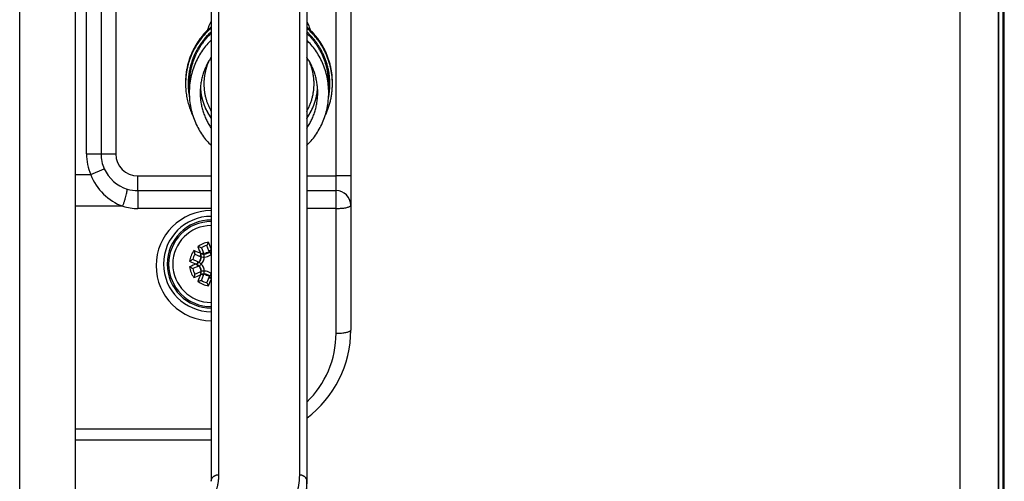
# Model space of a CAD drawing. Header units: inches. Extents: x 0 to 77643, y -44170 to 0.
# Tile 351 of 546: x 76164.54 to 76177.95, y -39572.93 to -39566.64. Entities that reach past the tile are written whole.
import ezdxf

# ---------------------------------------------------------------- set-up
doc = ezdxf.new("R2010")
doc.units = ezdxf.units.IN
doc.header["$MEASUREMENT"] = 0
doc.layers.get('0').update_dxf_attribs({"lineweight": 0})
doc.layers.add('FAKRO LOFT LADDERS', color=7, linetype='Continuous')

# ---------------------------------------------------------------- blocks, each defined once
blk = doc.blocks.new('A$C6AF374F8')
at = {"layer": 'FAKRO LOFT LADDERS', "color": 7, "linetype": 'Continuous'}
for p, q in [((707.5, 1575.17), (707.5, 2754.17)), ((706.7, 1575.97), (706.7, 2753.36)), ((706.7, 2753.36), (706.7, 1575.97)), ((707.35, 1575.32), (707.35, 2754.01)), ((701.5, 1581.17), (701.5, 2748.17)), ((582.5, 2049.17), (582.5, 2183.49)), ((584.5, 2183.49), (584.5, 2049.17)), ((611.5, 2110.29), (611.5, 2005.47)), ((612.5, 2110.35), (612.5, 2004.57)), ((612.5, 2109.36), (612.5, 2004.57)), ((599.5, 2103.5), (599.5, 2004.57)), ((600.5, 2103.35), (600.5, 2005.47)), ((573.41, 1923.64), (573.41, 2072.31)), ((581, 1923.49), (581, 2072.42)), ((586.5, 2072.17), (586.5, 2049.17)), ((616.5, 2046.17), (616.5, 2069.17)), ((618.5, 2069.17), (618.5, 2046.17)), ((596, 2058.9), (596, 2058.85)), ((596, 2058.77), (596, 2058.72)), ((596.5, 2058.68), (596.5, 2057.51)), ((615.5, 2057.51), (615.5, 2058.68)), ((616, 2058.85), (616, 2058.9)), ((616, 2058.72), (616, 2058.77)), ((582.5, 2049.17), (584.5, 2049.17)), ((584.5, 2049.17), (586.5, 2049.17)), ((581, 2046.35), (583.09, 2046.35)), ((583.09, 2046.35), (584.92, 2047.15)), ((589.5, 2046.17), (599.5, 2046.17)), ((589.5, 2044.17), (589.5, 2046.17)), ((612.5, 2046.17), (616.5, 2046.17)), ((616.5, 2044.17), (616.5, 2046.17)), ((618.5, 2046.17), (616.5, 2046.17)), ((618.5, 2046.17), (618.5, 2042.17)), ((589.5, 2044.17), (599.5, 2044.17)), ((589.5, 2044.17), (589.5, 2041.74)), ((612.5, 2044.17), (616.5, 2044.17)), ((616.5, 2041.74), (616.5, 2044.17)), ((618.5, 2042.17), (618.5, 2025.17)), ((587.47, 2042.04), (581, 2042.04)), ((599.5, 2041.74), (589.5, 2041.74)), ((616.5, 2041.74), (612.5, 2041.74)), ((616.5, 2024.74), (616.5, 2041.74)), ((597.28, 2035.52), (597.99, 2035.22)), ((597.99, 2035.22), (598.14, 2035.59)), ((598.44, 2035.68), (598.07, 2035.53)), ((598.15, 2036.39), (598.44, 2035.68)), ((599.18, 2035.99), (598.89, 2036.69)), ((599.18, 2035.99), (599.5, 2036.12)), ((599.5, 2036.11), (599.45, 2036.13)), ((597.68, 2034.48), (596.97, 2034.78)), ((597.68, 2034.48), (597.53, 2034.12)), ((597.68, 2033.85), (597.53, 2034.22)), ((597.68, 2033.85), (596.97, 2033.55)), ((597.28, 2032.81), (597.99, 2033.11)), ((597.99, 2033.11), (598.14, 2032.74)), ((598.44, 2032.66), (598.07, 2032.81)), ((598.15, 2031.95), (598.44, 2032.66)), ((599.18, 2032.35), (598.89, 2031.64)), ((599.18, 2032.35), (599.5, 2032.22)), ((599.5, 2032.22), (599.45, 2032.2)), ((581, 2011.74), (599.5, 2011.74)), ((599.5, 2010.17), (581, 2010.17)), ((612.5, 1983), (612.5, 2004.57))]:
    blk.add_line(p, q, dxfattribs=at)
for centre, radius, start, end in [((605.98, 2058.81), 9.98, 165.4916, 180.2505), ((606.02, 2058.81), 9.98, 359.7494, 14.5083), ((606, 2058.68), 8, 184.131, 215.6633), ((606, 2058.68), 8, 324.3362, 355.8751), ((589.5, 2049.17), 7, 180, 203.7598), ((589.5, 2049.17), 5, 180, 203.7598), ((589.5, 2049.17), 3, 180, 270), ((589.96, 2048.94), 7.34, 200.7007, 250.1387), ((589.5, 2049.17), 5, 203.7598, 253.0999), ((589.5, 2049.17), 5, 253.0999, 270), ((616.5, 2042.17), 2, 0, 90), ((589.5, 2048.74), 7, 253.0999, 270), ((599.5, 2033.95), 7.5, 90, 270), ((599.5, 2033.95), 7.5, 90, 180), ((599.5, 2034.17), 6.5, 90, 270), ((599.5, 2034.17), 6.5, 90, 180), ((599.5, 2034.17), 6, 90, 270), ((599.5, 2034.17), 6, 90, 180), ((599.5, 2034.17), 5.8, 90, 270), ((599.5, 2034.17), 5.8, 90, 180), ((599.5, 2034.17), 5.24, 90, 270), ((599.5, 2034.17), 5.24, 90, 180), ((599.5, 2034.17), 2.98, 97.3029, 127.7425), ((606.76, 2032.69), 8.84, 149.854, 153.0418), ((486.9, 1988.27), 122.4, 23.0773, 23.5261), ((599.5, 2034.17), 2.98, 142.2945, 172.7341), ((599.5, 2034.17), 2.6, 148.6575, 166.38), ((552.25, 1922.14), 122.39, 67.9757, 68.4809), ((605.68, 2038.25), 8.84, 194.8271, 198.0171), ((711.54, 2081.42), 122.4, 201.5192, 202.0233), ((595.41, 2027.98), 8.84, 72.0036, 75.1914), ((597.15, 2035.14), 1.4, 292.5227, 22.5227), ((598.53, 2036.52), 1.4, 247.4773, 314.1043), ((597.13, 2035.15), 1.02, 356.7492, 21.9914), ((598.52, 2036.53), 1.02, 248.0032, 272.975), ((599.5, 2034.17), 2.6, 103.6614, 121.384), ((599.5, 2034.17), 1.64, 100.6313, 124.3825), ((598.53, 2036.52), 1, 272.8099, 312.2039), ((600.47, 2036.52), 1.4, 202.5227, 225.9767), ((598.52, 2036.53), 1.01, 312.0078, 336.9831), ((712.12, 1988.26), 122.42, 156.9226, 156.9796), ((599.5, 2034.17), 6.5, 180, 270), ((599.5, 2034.17), 6, 180, 270), ((599.5, 2034.17), 5.8, 180, 270), ((599.5, 2034.17), 5.24, 180, 270), ((600.98, 2026.9), 8.84, 116.9789, 120.1645), ((645.41, 2146.8), 122.43, 246.4741, 246.9787), ((645.41, 1921.54), 122.43, 113.0213, 113.5259), ((597.14, 2035.15), 1.01, 293.0177, 318.2727), ((597.14, 2033.19), 1.01, 41.7273, 66.9823), ((597.15, 2033.19), 1.4, 337.4773, 67.4773), ((599.5, 2034.17), 1.64, 145.784, 169.2022), ((597.15, 2035.14), 1, 318.0794, 356.9069), ((599.5, 2033.95), 7.5, 180, 270), ((599.5, 2034.17), 2.98, 187.2659, 217.7055), ((600.98, 2041.44), 8.84, 239.8355, 243.0211), ((599.5, 2034.17), 2.6, 193.62, 211.3425), ((605.68, 2030.08), 8.84, 161.9829, 165.1729), ((711.54, 1986.91), 122.4, 157.9767, 158.4808), ((599.5, 2034.17), 1.64, 190.7978, 214.216), ((597.15, 2033.19), 1, 3.0931, 41.9206), ((598.53, 2031.82), 1.4, 45.8957, 112.5227), ((597.13, 2033.19), 1.02, 338.0086, 3.2508), ((598.52, 2031.8), 1.02, 87.025, 111.9968), ((599.5, 2034.17), 1.64, 235.6175, 259.3687), ((598.53, 2031.82), 1, 47.7961, 87.1901), ((600.47, 2031.81), 1.4, 134.0233, 157.4773), ((552.25, 2146.2), 122.39, 291.5191, 292.0243), ((595.41, 2040.35), 8.84, 284.8086, 287.9964), ((599.5, 2034.17), 2.98, 232.2575, 262.6971), ((599.5, 2034.17), 2.6, 238.616, 256.3386), ((606.76, 2035.65), 8.84, 206.9582, 210.146), ((486.9, 2080.06), 122.4, 336.4739, 336.9227), ((598.52, 2031.8), 1.01, 23.0169, 47.9922), ((712.12, 2080.07), 122.42, 203.0204, 203.0774), ((603.5, 2025.17), 15, 306.8699, 0), ((603.5, 2024.74), 13, 313.8131, 0)]:
    blk.add_arc(centre, radius, start, end, dxfattribs=at)
for points, weights in [([(599.5, 2066.5), (596, 2063.5), (596, 2058.9)], [1, 0.908295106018, 1]), ([(599.5, 2066.32), (593.65, 2061.32), (596.99, 2054.39)], [1, 0.792560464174, 1]), ([(616, 2058.9), (616, 2063.5), (612.5, 2066.5)], [1, 0.90829510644, 1]), ([(616, 2058.72), (616, 2063.33), (612.5, 2066.32)], [1, 0.90829510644, 1]), ([(599.5, 2065.83), (595.52, 2062.2), (596.52, 2056.91)], [1, 0.873286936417, 1]), ([(599.5, 2065.61), (596.55, 2062.84), (596.5, 2058.79)], [1, 0.919926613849, 1]), ([(615.65, 2058.7), (615.65, 2062.96), (612.5, 2065.83)], [1, 0.914774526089, 1]), ([(615.5, 2058.79), (615.45, 2062.84), (612.5, 2065.61)], [1, 0.919921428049, 1]), ([(599.5, 2064.69), (592.12, 2057.51), (599.5, 2050.32)], [1, 0.684210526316, 1]), ([(612.5, 2050.32), (619.88, 2057.51), (612.5, 2064.69)], [1, 0.684210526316, 1]), ([(599.5, 2062.35), (596.15, 2057.51), (599.5, 2052.67)], [1, 0.8125, 1]), ([(612.5, 2052.67), (615.85, 2057.51), (612.5, 2062.35)], [1, 0.8125, 1]), ([(599.21, 2061.9), (597.55, 2058.36), (599.5, 2054.97)], [1, 0.886726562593, 1]), ([(613.5, 2058.71), (613.5, 2060.38), (612.79, 2061.9)], [1, 0.976023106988, 1]), ([(596.5, 2058.79), (596.5, 2058.73), (596.5, 2058.68)], [1, 0.999983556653, 1]), ([(612.5, 2054.97), (613.5, 2056.71), (613.5, 2058.71)], [1, 0.966091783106, 1]), ([(615.01, 2054.39), (616, 2056.44), (616, 2058.72)], [1, 0.974973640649, 1]), ([(615.48, 2056.91), (615.65, 2057.8), (615.65, 2058.7)], [1, 0.995674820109, 1]), ([(615.5, 2058.68), (615.5, 2058.73), (615.5, 2058.79)], [1, 0.999983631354, 1]), ([(598.02, 2058.1), (598.18, 2055.85), (599.5, 2054.02)], [1, 0.962351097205, 1]), ([(612.5, 2054.02), (613.82, 2055.85), (613.98, 2058.1)], [1, 0.962351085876, 1]), ([(587.47, 2042.04), (588.2, 2044.34), (588.05, 2044.38)], [1, 0.630036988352, 1]), ([(616.5, 2041.74), (618.5, 2041.74), (618.5, 2042.17)], [1, 0.707106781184, 1]), ([(616.5, 2024.74), (618.5, 2024.74), (618.5, 2025.17)], [1, 0.707106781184, 1]), ([(599.5, 2004.57), (599.5, 2005.47), (600.5, 2005.47)], [1, 0.707106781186, 1]), ([(600.5, 2005.47), (600.5, 2004.16), (600.01, 2002.87)], [1, 0.996592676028, 1]), ([(611.5, 2005.47), (611.5, 2003.76), (610.86, 2002.08)], [1, 0.996592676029, 1]), ([(611.5, 2005.47), (612.5, 2005.47), (612.5, 2004.57)], [1, 0.707106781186, 1]), ([(612.5, 2004.57), (612.5, 2002.83), (611.85, 2001.11)], [1, 0.99659267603, 1])]:
    blk.add_rational_spline(points, weights, degree=2, dxfattribs=at)
for points, knots in [([(599.01, 2066.04), (599.02, 2066.09), (599.03, 2066.14), (599.12, 2066.41), (599.21, 2066.62), (599.37, 2066.97), (599.43, 2067.1), (599.5, 2067.23)], [0.08705248, 0.08705248, 0.08705248, 0.08705248, 0.09375, 0.09375, 0.125, 0.125, 0.14488634, 0.14488634, 0.14488634, 0.14488634]), ([(612.5, 2067.23), (612.57, 2067.1), (612.63, 2066.97), (612.81, 2066.58), (612.91, 2066.31), (612.99, 2066.04)], [0.85540294, 0.85540294, 0.85540294, 0.85540294, 0.875, 0.875, 0.91320964, 0.91320964, 0.91320964, 0.91320964])]:
    blk.add_open_spline(points, degree=3, knots=knots, dxfattribs=at)

msp = doc.modelspace()

# ---------------------------------------------------------------- block references
at = {"xscale": 0.1, "yscale": 0.1, "zscale": 0.1}
msp.add_blockref('A$C6AF374F8', (76107.1973, -39773.38402), dxfattribs=at)

doc.saveas('drawing.dxf')
